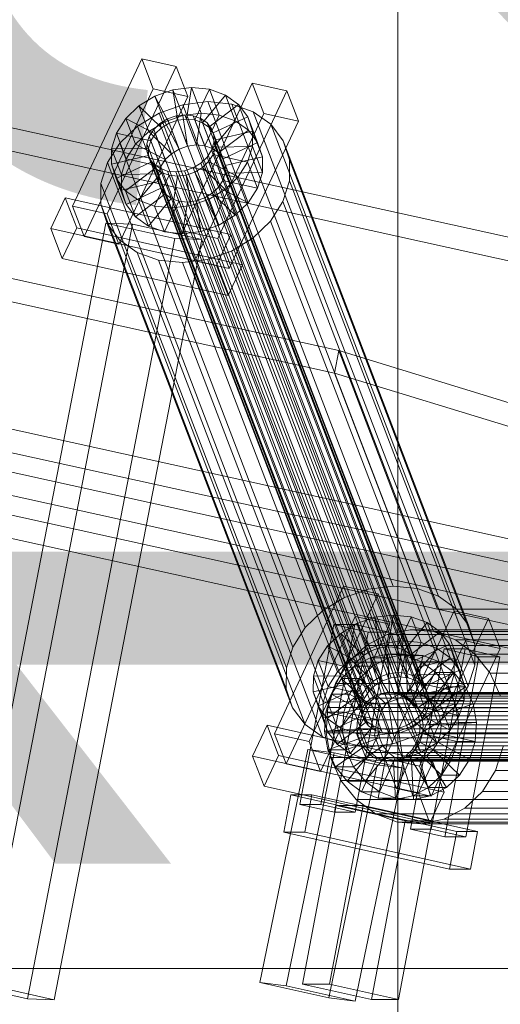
# Model space of a CAD drawing. Header units: millimetres. Extents: x -4738 to 65662, y -68080 to 6847.
# Tile 939 of 1056: x 26831 to 26957, y 616 to 873. Entities that reach past the tile are written whole.
import ezdxf

# ---------------------------------------------------------------- set-up
doc = ezdxf.new("R2010")
doc.units = ezdxf.units.MM
for name, color, linetype, lineweight in [('COTAS_P', 1, 'Continuous', 0), ('lateral_bajante_movil', 7, 'Continuous', 0), ('lateral_C10', 7, 'Continuous', 0)]:
    doc.layers.add(name, color=color, linetype=linetype, lineweight=lineweight)
doc.dimstyles.new('R19_100', dxfattribs={"dimtxt": 250, "dimasz": 150, "dimexe": 150, "dimexo": 80, "dimgap": 100, "dimtad": 1, "dimtih": 1, "dimtoh": 1, "dimdsep": 46, "dimcen": 0.09, "dimadec": 0, "dimazin": 0, "dimtfac": 1, "dimtdec": 4, "dimtofl": 0, "dimtmove": 0, "dimatfit": 3, "dimfxl": 1, "dimtolj": 1, "dimtzin": 0, "dimarcsym": 0})

# ---------------------------------------------------------------- blocks, each defined once
blk = doc.blocks.new('DIM_R30_9')
at = {"layer": 'COTAS_P'}
for p, q in [((26750.07, 1241), (27150.07, 1241)), ((27150.07, 1241), (27105.07, 1091)), ((27150.07, 0), (27150.07, 1241)), ((27150.07, 1241), (27195.07, 1091)), ((27150.07, 0), (27105.07, 150)), ((27150.07, 0), (27195.07, 150)), ((26750.07, 0), (27150.07, 0))]:
    blk.add_line(p, q, dxfattribs=at)
blk.add_text('1241 P', height=250, rotation=90, dxfattribs=at).set_placement((27050.07, 620.5))
blk = doc.blocks.new('DIM_R30_31')
at = {"layer": 'COTAS_P'}
for p, q in [((26795.07, 1320), (27495.07, 1320)), ((27495.07, 1320), (27450.07, 1170)), ((27495.07, 0), (27495.07, 1320)), ((27495.07, 1320), (27540.07, 1170)), ((27495.07, 0), (27450.07, 150)), ((27495.07, 0), (27540.07, 150)), ((26795.07, 0), (27495.07, 0))]:
    blk.add_line(p, q, dxfattribs=at)
blk.add_text('1320 P', height=250, rotation=90, dxfattribs=at).set_placement((27395.07, 660))

msp = doc.modelspace()

# ---------------------------------------------------------------- linework, layer by layer
at = {"layer": 'lateral_bajante_movil'}
msp.add_line((26930.067, 1096.179), (26930.067, 225), dxfattribs=at)
at = {"layer": 'lateral_C10'}
for p, q in [((26914.693, 786.554), (26030.639, 981.537)), ((26209.054, 981.537), (27093.107, 786.554)), ((26029.541, 975.657), (26913.594, 780.674)), ((27092.008, 780.674), (26207.955, 975.657)), ((26940.497, 719.101), (26056.444, 914.084)), ((26991.294, 719.101), (26107.241, 914.084)), ((27042.092, 719.101), (26158.038, 914.084)), ((26055.345, 908.204), (26939.398, 713.221)), ((26106.142, 908.204), (26990.195, 713.221)), ((26156.94, 908.204), (27040.993, 713.221)), ((26863.271, 862.768), (26845.23, 824.253)), ((26866.281, 854.898), (26863.271, 862.768)), ((26863.271, 862.768), (26872.285, 860.763)), ((26854.244, 822.248), (26872.285, 860.763)), ((26872.285, 860.763), (26875.295, 852.894)), ((26892.115, 856.353), (26874.074, 817.838)), ((26895.126, 848.483), (26892.115, 856.353)), ((26892.115, 856.353), (26901.129, 854.348)), ((26848.24, 816.383), (26866.281, 854.898)), ((26875.295, 852.894), (26866.281, 854.898)), ((26866.71, 853.014), (26871.392, 854.648)), ((26871.392, 854.648), (26876.235, 855.253)), ((26871.392, 854.648), (26872.643, 846.697)), ((26873.972, 847.903), (26871.392, 854.648)), ((26876.235, 855.253), (26874.938, 846.983)), ((26878.816, 848.507), (26876.235, 855.253)), ((26876.235, 855.253), (26880.911, 854.786)), ((26880.911, 854.786), (26877.153, 846.762)), ((26883.492, 848.041), (26880.911, 854.786)), ((26880.911, 854.786), (26885.101, 853.281)), ((26883.088, 815.833), (26901.129, 854.348)), ((26901.129, 854.348), (26904.139, 846.478)), ((26875.295, 852.894), (26857.254, 814.379)), ((26862.509, 850.462), (26866.71, 853.014)), ((26866.71, 853.014), (26870.426, 845.923)), ((26869.29, 846.269), (26866.71, 853.014)), ((26874.031, 850.743), (26880.506, 851.551)), ((26885.101, 853.281), (26879.137, 846.049)), ((26880.506, 851.551), (26886.757, 850.928)), ((26928.889, 725.077), (26880.506, 851.551)), ((26888.518, 850.839), (26880.756, 844.893)), ((26887.681, 846.536), (26885.101, 853.281)), ((26885.101, 853.281), (26888.518, 850.839)), ((26886.757, 850.928), (26892.358, 848.915)), ((26935.14, 724.453), (26886.757, 850.928)), ((26891.098, 844.094), (26888.518, 850.839)), ((26888.518, 850.839), (26890.93, 847.628)), ((26859.076, 847.166), (26862.509, 850.462)), ((26862.156, 845.147), (26867.772, 848.559)), ((26862.509, 850.462), (26868.436, 844.714)), ((26865.089, 843.717), (26862.509, 850.462)), ((26867.772, 848.559), (26874.031, 850.743)), ((26916.155, 722.085), (26867.772, 848.559)), ((26878.816, 848.507), (26873.972, 847.903)), ((26922.414, 724.269), (26874.031, 850.743)), ((26877.085, 809.968), (26895.126, 848.483)), ((26877.518, 840.238), (26878.816, 848.507)), ((26883.492, 848.041), (26878.816, 848.507)), ((26892.358, 848.915), (26896.926, 845.651)), ((26940.741, 722.441), (26892.358, 848.915)), ((26904.139, 846.478), (26895.126, 848.483)), ((26856.644, 843.35), (26859.076, 847.166)), ((26859.076, 847.166), (26866.81, 843.153)), ((26861.656, 840.421), (26859.076, 847.166)), ((26869.29, 846.269), (26865.089, 843.717)), ((26866.38, 844.277), (26868.006, 845.838)), ((26868.006, 845.838), (26869.996, 847.047)), ((26924.13, 699.128), (26868.006, 845.838)), ((26870.426, 845.923), (26868.436, 844.714)), ((26873.972, 847.903), (26869.29, 846.269)), ((26873.006, 839.178), (26869.29, 846.269)), ((26869.996, 847.047), (26872.213, 847.821)), ((26926.12, 700.337), (26869.996, 847.047)), ((26872.643, 846.697), (26870.426, 845.923)), ((26870.426, 845.923), (26873.006, 839.178)), ((26872.213, 847.821), (26874.508, 848.107)), ((26928.338, 701.111), (26872.213, 847.821)), ((26874.938, 846.983), (26872.643, 846.697)), ((26872.643, 846.697), (26875.224, 839.952)), ((26875.224, 839.952), (26873.972, 847.903)), ((26874.508, 848.107), (26876.723, 847.887)), ((26930.632, 701.397), (26874.508, 848.107)), ((26874.938, 846.983), (26877.518, 840.238)), ((26877.153, 846.762), (26874.938, 846.983)), ((26876.723, 847.887), (26878.707, 847.173)), ((26932.847, 701.176), (26876.723, 847.887)), ((26877.153, 846.762), (26879.733, 840.017)), ((26879.137, 846.049), (26877.153, 846.762)), ((26878.707, 847.173), (26880.326, 846.017)), ((26934.832, 700.463), (26878.707, 847.173)), ((26879.137, 846.049), (26881.718, 839.304)), ((26880.756, 844.893), (26879.137, 846.049)), ((26879.733, 840.017), (26883.492, 848.041)), ((26880.326, 846.017), (26881.468, 844.496)), ((26936.45, 699.306), (26880.326, 846.017)), ((26881.718, 839.304), (26887.681, 846.536)), ((26890.93, 847.628), (26881.899, 843.371)), ((26887.681, 846.536), (26883.492, 848.041)), ((26904.139, 846.478), (26886.099, 807.963)), ((26891.098, 844.094), (26887.681, 846.536)), ((26893.51, 840.882), (26890.93, 847.628)), ((26890.93, 847.628), (26892.173, 843.865)), ((26855.379, 839.274), (26856.644, 843.35)), ((26865.658, 841.345), (26856.644, 843.35)), ((26856.644, 843.35), (26859.224, 836.604)), ((26857.567, 840.741), (26862.156, 845.147)), ((26865.089, 843.717), (26861.656, 840.421)), ((26910.539, 718.673), (26862.156, 845.147)), ((26871.016, 837.969), (26865.089, 843.717)), ((26865.228, 842.469), (26866.38, 844.277)), ((26866.81, 843.153), (26865.658, 841.345)), ((26922.504, 697.566), (26866.38, 844.277)), ((26868.436, 844.714), (26866.81, 843.153)), ((26866.81, 843.153), (26869.39, 836.407)), ((26868.436, 844.714), (26871.016, 837.969)), ((26880.756, 844.893), (26883.336, 838.147)), ((26881.899, 843.371), (26880.756, 844.893)), ((26881.468, 844.496), (26882.057, 842.713)), ((26937.593, 697.785), (26881.468, 844.496)), ((26881.899, 843.371), (26884.479, 836.626)), ((26882.487, 841.589), (26881.899, 843.371)), ((26892.173, 843.865), (26882.487, 841.589)), ((26883.336, 838.147), (26891.098, 844.094)), ((26893.51, 840.882), (26891.098, 844.094)), ((26892.173, 843.865), (26892.161, 839.807)), ((26894.753, 837.119), (26892.173, 843.865)), ((26896.926, 845.651), (26900.151, 841.358)), ((26945.309, 719.177), (26896.926, 845.651)), ((26854.316, 835.639), (26857.567, 840.741)), ((26905.95, 714.266), (26857.567, 840.741)), ((26864.623, 838.617), (26864.629, 840.539)), ((26864.629, 840.539), (26865.228, 842.469)), ((26920.753, 693.828), (26864.629, 840.539)), ((26865.658, 841.345), (26865.059, 839.414)), ((26865.228, 842.469), (26921.352, 695.759)), ((26868.238, 834.6), (26865.658, 841.345)), ((26882.052, 840.791), (26881.453, 838.861)), ((26882.057, 842.713), (26882.052, 840.791)), ((26938.176, 694.081), (26882.052, 840.791)), ((26938.181, 696.003), (26882.057, 842.713)), ((26882.482, 839.667), (26882.487, 841.589)), ((26882.487, 841.589), (26885.068, 834.844)), ((26884.479, 836.626), (26893.51, 840.882)), ((26894.753, 837.119), (26893.51, 840.882)), ((26900.151, 841.358), (26901.812, 836.328)), ((26948.534, 714.883), (26900.151, 841.358)), ((26855.368, 835.217), (26855.379, 839.274)), ((26855.379, 839.274), (26865.059, 839.414)), ((26857.96, 832.529), (26855.379, 839.274)), ((26861.656, 840.421), (26859.224, 836.604)), ((26869.39, 836.407), (26861.656, 840.421)), ((26865.212, 836.834), (26864.623, 838.617)), ((26920.748, 691.906), (26864.623, 838.617)), ((26865.059, 839.414), (26865.053, 837.492)), ((26865.059, 839.414), (26867.639, 832.669)), ((26869.39, 836.407), (26871.016, 837.969)), ((26871.016, 837.969), (26873.006, 839.178)), ((26873.006, 839.178), (26875.224, 839.952)), ((26875.224, 839.952), (26877.518, 840.238)), ((26877.518, 840.238), (26879.733, 840.017)), ((26879.733, 840.017), (26881.718, 839.304)), ((26881.453, 838.861), (26880.301, 837.053)), ((26937.577, 692.15), (26881.453, 838.861)), ((26881.718, 839.304), (26883.336, 838.147)), ((26881.883, 837.736), (26882.482, 839.667)), ((26892.161, 839.807), (26882.482, 839.667)), ((26882.482, 839.667), (26885.062, 832.922)), ((26883.336, 838.147), (26884.479, 836.626)), ((26892.161, 839.807), (26890.897, 835.732)), ((26894.742, 833.062), (26892.161, 839.807)), ((26852.625, 830.191), (26854.316, 835.639)), ((26854.316, 835.639), (26902.699, 709.165)), ((26855.368, 835.217), (26865.053, 837.492)), ((26856.611, 831.454), (26865.642, 835.71)), ((26859.224, 836.604), (26857.96, 832.529)), ((26859.224, 836.604), (26868.238, 834.6)), ((26865.053, 837.492), (26865.642, 835.71)), ((26865.053, 837.492), (26867.634, 830.747)), ((26866.355, 835.313), (26865.212, 836.834)), ((26921.336, 690.124), (26865.212, 836.834)), ((26865.642, 835.71), (26866.785, 834.189)), ((26865.642, 835.71), (26868.222, 828.965)), ((26868.238, 834.6), (26869.39, 836.407)), ((26878.674, 835.492), (26876.685, 834.283)), ((26880.301, 837.053), (26878.674, 835.492)), ((26934.799, 688.781), (26878.674, 835.492)), ((26879.105, 834.367), (26880.731, 835.929)), ((26936.425, 690.343), (26880.301, 837.053)), ((26880.731, 835.929), (26881.883, 837.736)), ((26888.465, 831.916), (26880.731, 835.929)), ((26880.731, 835.929), (26883.311, 829.184)), ((26890.897, 835.732), (26881.883, 837.736)), ((26881.883, 837.736), (26884.463, 830.991)), ((26884.479, 836.626), (26885.068, 834.844)), ((26885.068, 834.844), (26894.753, 837.119)), ((26890.897, 835.732), (26888.465, 831.916)), ((26893.477, 828.986), (26890.897, 835.732)), ((26894.742, 833.062), (26894.753, 837.119)), ((26901.812, 836.328), (26901.797, 830.903)), ((26950.195, 709.853), (26901.812, 836.328)), ((26856.611, 831.454), (26855.368, 835.217)), ((26857.948, 828.471), (26855.368, 835.217)), ((26859.023, 828.242), (26866.785, 834.189)), ((26862.44, 825.8), (26868.403, 833.032)), ((26867.973, 834.156), (26866.355, 835.313)), ((26922.479, 688.603), (26866.355, 835.313)), ((26866.785, 834.189), (26868.403, 833.032)), ((26866.785, 834.189), (26869.365, 827.443)), ((26867.639, 832.669), (26868.238, 834.6)), ((26869.958, 833.443), (26867.973, 834.156)), ((26924.098, 687.446), (26867.973, 834.156)), ((26868.403, 833.032), (26870.388, 832.319)), ((26868.403, 833.032), (26870.984, 826.287)), ((26872.172, 833.222), (26869.958, 833.443)), ((26926.082, 686.733), (26869.958, 833.443)), ((26874.467, 833.509), (26872.172, 833.222)), ((26928.297, 686.512), (26872.172, 833.222)), ((26876.685, 834.283), (26874.467, 833.509)), ((26930.591, 686.798), (26874.467, 833.509)), ((26874.897, 832.384), (26877.115, 833.158)), ((26932.809, 687.572), (26876.685, 834.283)), ((26877.115, 833.158), (26879.105, 834.367)), ((26880.831, 826.067), (26877.115, 833.158)), ((26877.115, 833.158), (26879.695, 826.413)), ((26885.032, 828.619), (26879.105, 834.367)), ((26879.105, 834.367), (26881.685, 827.622)), ((26885.062, 832.922), (26884.463, 830.991)), ((26885.068, 834.844), (26885.062, 832.922)), ((26885.062, 832.922), (26894.742, 833.062)), ((26893.477, 828.986), (26894.742, 833.062)), ((26859.023, 828.242), (26856.611, 831.454)), ((26859.191, 824.709), (26856.611, 831.454)), ((26857.96, 832.529), (26857.948, 828.471)), ((26867.634, 830.747), (26857.948, 828.471)), ((26867.639, 832.669), (26857.96, 832.529)), ((26866.629, 824.295), (26870.388, 832.319)), ((26867.634, 830.747), (26867.639, 832.669)), ((26868.222, 828.965), (26867.634, 830.747)), ((26870.388, 832.319), (26872.603, 832.098)), ((26870.388, 832.319), (26872.968, 825.574)), ((26871.305, 823.829), (26872.603, 832.098)), ((26872.603, 832.098), (26874.897, 832.384)), ((26872.603, 832.098), (26875.183, 825.353)), ((26876.149, 824.433), (26874.897, 832.384)), ((26874.897, 832.384), (26877.477, 825.639)), ((26884.463, 830.991), (26883.311, 829.184)), ((26884.463, 830.991), (26893.477, 828.986)), ((26888.465, 831.916), (26885.032, 828.619)), ((26891.045, 825.17), (26888.465, 831.916)), ((26901.797, 830.903), (26900.106, 825.455)), ((26950.18, 704.429), (26901.797, 830.903)), ((26852.61, 824.766), (26852.625, 830.191)), ((26901.008, 703.716), (26852.625, 830.191)), ((26857.948, 828.471), (26859.191, 824.709)), ((26862.44, 825.8), (26859.023, 828.242)), ((26861.603, 821.497), (26859.023, 828.242)), ((26868.222, 828.965), (26859.191, 824.709)), ((26869.365, 827.443), (26868.222, 828.965)), ((26885.032, 828.619), (26880.831, 826.067)), ((26883.311, 829.184), (26881.685, 827.622)), ((26883.311, 829.184), (26891.045, 825.17)), ((26887.612, 821.874), (26885.032, 828.619)), ((26891.045, 825.17), (26893.477, 828.986)), ((26843.277, 826.459), (26839.519, 818.435)), ((26846.288, 818.59), (26843.277, 826.459)), ((26843.277, 826.459), (26886.544, 816.836)), ((26869.365, 827.443), (26861.603, 821.497)), ((26866.629, 824.295), (26862.44, 825.8)), ((26865.02, 819.055), (26862.44, 825.8)), ((26870.984, 826.287), (26865.02, 819.055)), ((26872.968, 825.574), (26869.21, 817.55)), ((26870.984, 826.287), (26869.365, 827.443)), ((26872.968, 825.574), (26870.984, 826.287)), ((26875.183, 825.353), (26872.968, 825.574)), ((26875.183, 825.353), (26873.886, 817.083)), ((26877.477, 825.639), (26875.183, 825.353)), ((26880.831, 826.067), (26876.149, 824.433)), ((26879.695, 826.413), (26877.477, 825.639)), ((26877.477, 825.639), (26878.729, 817.688)), ((26881.685, 827.622), (26879.695, 826.413)), ((26879.695, 826.413), (26883.411, 819.322)), ((26883.411, 819.322), (26880.831, 826.067)), ((26881.685, 827.622), (26887.612, 821.874)), ((26887.612, 821.874), (26891.045, 825.17)), ((26900.106, 825.455), (26896.855, 820.353)), ((26948.489, 698.98), (26900.106, 825.455)), ((26854.244, 822.248), (26845.23, 824.253)), ((26845.23, 824.253), (26848.24, 816.383)), ((26854.271, 819.736), (26852.61, 824.766)), ((26900.993, 698.292), (26852.61, 824.766)), ((26859.191, 824.709), (26861.603, 821.497)), ((26871.305, 823.829), (26866.629, 824.295)), ((26869.21, 817.55), (26866.629, 824.295)), ((26876.149, 824.433), (26871.305, 823.829)), ((26873.886, 817.083), (26871.305, 823.829)), ((26878.729, 817.688), (26876.149, 824.433)), ((26857.254, 814.379), (26854.244, 822.248)), ((26861.603, 821.497), (26865.02, 819.055)), ((26883.411, 819.322), (26887.612, 821.874)), ((26896.855, 820.353), (26892.265, 815.947)), ((26945.238, 693.879), (26896.855, 820.353)), ((26853.905, 819.843), (26815.391, 621.342)), ((26822.377, 621.092), (26860.891, 819.593)), ((26882.785, 808.812), (26839.519, 818.435)), ((26839.519, 818.435), (26842.529, 810.566)), ((26842.529, 810.566), (26846.288, 818.59)), ((26889.554, 808.967), (26846.288, 818.59)), ((26853.905, 819.843), (26871.941, 815.833)), ((26860.891, 819.593), (26853.905, 819.843)), ((26857.496, 815.443), (26854.271, 819.736)), ((26902.654, 693.262), (26854.271, 819.736)), ((26878.927, 815.583), (26860.891, 819.593)), ((26865.02, 819.055), (26869.21, 817.55)), ((26869.21, 817.55), (26873.886, 817.083)), ((26873.886, 817.083), (26878.729, 817.688)), ((26883.088, 815.833), (26874.074, 817.838)), ((26874.074, 817.838), (26877.085, 809.968)), ((26878.729, 817.688), (26883.411, 819.322)), ((26833.427, 617.332), (26871.941, 815.833)), ((26840.413, 617.082), (26878.927, 815.583)), ((26848.24, 816.383), (26857.254, 814.379)), ((26862.064, 812.178), (26857.496, 815.443)), ((26905.879, 688.968), (26857.496, 815.443)), ((26871.941, 815.833), (26878.927, 815.583)), ((26882.785, 808.812), (26886.544, 816.836)), ((26886.099, 807.963), (26883.088, 815.833)), ((26886.544, 816.836), (26889.554, 808.967)), ((26892.265, 815.947), (26886.65, 812.535)), ((26940.648, 689.472), (26892.265, 815.947)), ((26886.65, 812.535), (26880.391, 810.351)), ((26935.033, 686.06), (26886.65, 812.535)), ((26842.529, 810.566), (26885.796, 800.943)), ((26867.664, 810.166), (26862.064, 812.178)), ((26910.447, 685.704), (26862.064, 812.178)), ((26873.915, 809.543), (26867.664, 810.166)), ((26916.047, 683.692), (26867.664, 810.166)), ((26880.391, 810.351), (26873.915, 809.543)), ((26877.085, 809.968), (26886.099, 807.963)), ((26928.774, 683.876), (26880.391, 810.351)), ((26922.298, 683.068), (26873.915, 809.543)), ((26885.796, 800.943), (26882.785, 808.812)), ((26889.554, 808.967), (26885.796, 800.943)), ((26914.693, 786.554), (26913.594, 780.674)), ((27759.344, 528.157), (26914.693, 786.554)), ((26914.693, 786.554), (26940.497, 719.101)), ((26939.398, 713.221), (26913.594, 780.674)), ((26913.594, 780.674), (27758.246, 522.277)), ((26915.954, 725.051), (26897.914, 686.536)), ((26918.965, 717.182), (26915.954, 725.051)), ((26915.954, 725.051), (26924.968, 723.047)), ((26928.889, 725.077), (26922.414, 724.269)), ((26935.14, 724.453), (26928.889, 725.077)), ((26906.928, 684.531), (26924.968, 723.047)), ((26922.414, 724.269), (26916.155, 722.085)), ((26924.968, 723.047), (26927.979, 715.177)), ((26940.741, 722.441), (26935.14, 724.453)), ((26945.309, 719.177), (26940.741, 722.441)), ((26916.155, 722.085), (26910.539, 718.673)), ((26900.924, 678.667), (26918.965, 717.182)), ((26910.539, 718.673), (26905.95, 714.266)), ((26927.979, 715.177), (26918.965, 717.182)), ((26924.075, 716.932), (26928.919, 717.536)), ((26944.799, 718.636), (26926.758, 680.121)), ((26928.919, 717.536), (26927.622, 709.266)), ((26931.5, 710.791), (26928.919, 717.536)), ((26928.919, 717.536), (26933.595, 717.07)), ((27806.234, 528.157), (26940.497, 719.101)), ((26940.497, 719.101), (26991.294, 719.101)), ((26947.809, 710.766), (26944.799, 718.636)), ((26944.799, 718.636), (26953.813, 716.631)), ((26948.534, 714.883), (26945.309, 719.177)), ((26913.374, 715.079), (26904.516, 668.054)), ((26927.979, 715.177), (26909.938, 676.662)), ((26909.987, 668.054), (26918.845, 715.079)), ((26918.845, 715.079), (26913.374, 715.079)), ((26913.374, 715.079), (26922.392, 713.075)), ((26915.193, 712.746), (26919.393, 715.298)), ((26927.863, 713.075), (26918.845, 715.079)), ((26919.393, 715.298), (26924.075, 716.932)), ((26919.393, 715.298), (26923.11, 708.206)), ((26921.974, 708.552), (26919.393, 715.298)), ((26924.075, 716.932), (26925.327, 708.98)), ((26926.656, 710.186), (26924.075, 716.932)), ((26933.595, 717.07), (26929.837, 709.046)), ((26937.784, 715.564), (26931.821, 708.333)), ((26936.176, 710.324), (26933.595, 717.07)), ((26933.595, 717.07), (26937.784, 715.564)), ((26935.772, 678.116), (26953.813, 716.631)), ((26940.365, 708.819), (26937.784, 715.564)), ((26937.784, 715.564), (26941.202, 713.123)), ((26950.195, 709.853), (26948.534, 714.883)), ((26953.813, 716.631), (26956.823, 708.762)), ((26905.95, 714.266), (26902.699, 709.165)), ((26911.76, 709.449), (26915.193, 712.746)), ((26913.535, 666.049), (26922.392, 713.075)), ((26915.193, 712.746), (26921.12, 706.997)), ((26917.773, 706), (26915.193, 712.746)), ((26927.863, 713.075), (26919.005, 666.049)), ((26921.828, 709.533), (26927.317, 712.433)), ((26922.392, 713.075), (26927.863, 713.075)), ((26927.317, 712.433), (26933.31, 713.691)), ((27028.912, 712.433), (26927.317, 712.433)), ((26933.31, 713.691), (26939.398, 713.221)), ((27034.905, 713.691), (26933.31, 713.691)), ((26941.202, 713.123), (26933.44, 707.176)), ((26990.195, 713.221), (26939.398, 713.221)), ((26939.398, 713.221), (27805.135, 522.277)), ((26939.398, 713.221), (26945.167, 711.055)), ((27040.993, 713.221), (26939.398, 713.221)), ((26943.782, 706.377), (26941.202, 713.123)), ((26941.202, 713.123), (26943.614, 709.911)), ((26909.328, 705.633), (26911.76, 709.449)), ((26911.76, 709.449), (26919.494, 705.436)), ((26914.34, 702.704), (26911.76, 709.449)), ((26917.217, 705.188), (26921.828, 709.533)), ((27023.423, 709.533), (26921.828, 709.533)), ((26926.656, 710.186), (26921.974, 708.552)), ((26931.5, 710.791), (26926.656, 710.186)), ((26927.908, 702.235), (26926.656, 710.186)), ((26929.769, 672.251), (26947.809, 710.766)), ((26930.202, 702.521), (26931.5, 710.791)), ((26936.176, 710.324), (26931.5, 710.791)), ((26932.417, 702.3), (26936.176, 710.324)), ((26943.614, 709.911), (26934.582, 705.655)), ((26940.365, 708.819), (26936.176, 710.324)), ((26946.194, 703.166), (26943.614, 709.911)), ((26943.614, 709.911), (26944.856, 706.148)), ((26945.167, 711.055), (26950.223, 707.341)), ((27046.762, 711.055), (26945.167, 711.055)), ((26956.823, 708.762), (26947.809, 710.766)), ((26950.18, 704.429), (26950.195, 709.853)), ((26902.699, 709.165), (26901.008, 703.716)), ((26921.974, 708.552), (26917.773, 706)), ((26921.12, 706.997), (26919.494, 705.436)), ((26923.11, 708.206), (26921.12, 706.997)), ((26921.12, 706.997), (26923.7, 700.252)), ((26925.69, 701.461), (26921.974, 708.552)), ((26922.928, 706.361), (26927.411, 707.302)), ((26925.327, 708.98), (26923.11, 708.206)), ((26923.11, 708.206), (26925.69, 701.461)), ((26927.622, 709.266), (26925.327, 708.98)), ((26925.327, 708.98), (26927.908, 702.235)), ((26927.411, 707.302), (26927.962, 697.32)), ((26932.1, 707.302), (26927.411, 707.302)), ((26927.411, 707.302), (26931.965, 706.951)), ((26932.1, 707.302), (26927.617, 706.361)), ((26927.622, 709.266), (26930.202, 702.521)), ((26929.837, 709.046), (26927.622, 709.266)), ((26929.837, 709.046), (26932.417, 702.3)), ((26931.821, 708.333), (26929.837, 709.046)), ((26931.965, 706.951), (26930.12, 697.154)), ((26931.821, 708.333), (26934.402, 701.587)), ((26933.44, 707.176), (26931.821, 708.333)), ((26936.654, 706.951), (26931.965, 706.951)), ((26931.965, 706.951), (26936.28, 705.331)), ((26932.651, 697.32), (26932.1, 707.302)), ((26936.654, 706.951), (26932.1, 707.302)), ((26942.232, 708.664), (26933.374, 661.639)), ((26933.44, 707.176), (26936.02, 700.431)), ((26934.582, 705.655), (26933.44, 707.176)), ((26934.402, 701.587), (26940.365, 708.819)), ((26934.809, 697.154), (26936.654, 706.951)), ((26940.969, 705.331), (26936.654, 706.951)), ((26956.823, 708.762), (26938.782, 670.247)), ((26938.845, 661.639), (26947.703, 708.664)), ((26943.782, 706.377), (26940.365, 708.819)), ((26947.703, 708.664), (26942.232, 708.664)), ((26942.232, 708.664), (26951.25, 706.659)), ((26956.721, 706.659), (26947.703, 708.664)), ((26950.223, 707.341), (26954.222, 702.332)), ((27051.818, 707.341), (26950.223, 707.341)), ((26908.063, 701.557), (26909.328, 705.633)), ((26918.342, 703.628), (26909.328, 705.633)), ((26909.328, 705.633), (26911.908, 698.888)), ((26913.798, 699.696), (26917.217, 705.188)), ((26917.773, 706), (26914.34, 702.704)), ((27018.812, 705.188), (26917.217, 705.188)), ((26923.7, 700.252), (26917.773, 706)), ((26919.494, 705.436), (26918.342, 703.628)), ((26918.822, 704.192), (26922.928, 706.361)), ((26919.494, 705.436), (26922.074, 698.691)), ((26922.928, 706.361), (26925.839, 696.875)), ((26927.617, 706.361), (26922.928, 706.361)), ((26927.617, 706.361), (26923.511, 704.192)), ((26930.528, 696.875), (26927.617, 706.361)), ((26936.28, 705.331), (26932.164, 696.386)), ((26934.582, 705.655), (26937.163, 698.909)), ((26935.171, 703.872), (26934.582, 705.655)), ((26944.856, 706.148), (26935.171, 703.872)), ((26936.02, 700.431), (26943.782, 706.377)), ((26940.969, 705.331), (26936.28, 705.331)), ((26936.28, 705.331), (26940.062, 702.552)), ((26936.853, 696.386), (26940.969, 705.331)), ((26944.751, 702.552), (26940.969, 705.331)), ((26942.392, 659.634), (26951.25, 706.659)), ((26946.194, 703.166), (26943.782, 706.377)), ((26944.856, 706.148), (26944.845, 702.091)), ((26947.437, 699.403), (26944.856, 706.148)), ((26956.721, 706.659), (26947.863, 659.634)), ((26948.489, 698.98), (26950.18, 704.429)), ((26951.25, 706.659), (26956.721, 706.659)), ((26901.008, 703.716), (26900.993, 698.292)), ((26914.34, 702.704), (26911.908, 698.888)), ((26922.074, 698.691), (26914.34, 702.704)), ((26915.373, 700.942), (26918.822, 704.192)), ((26918.342, 703.628), (26917.743, 701.698)), ((26920.922, 696.883), (26918.342, 703.628)), ((26918.822, 704.192), (26923.894, 695.847)), ((26923.511, 704.192), (26918.822, 704.192)), ((26923.511, 704.192), (26920.062, 700.942)), ((26928.583, 695.847), (26923.511, 704.192)), ((26925.69, 701.461), (26927.908, 702.235)), ((26927.908, 702.235), (26930.202, 702.521)), ((26930.202, 702.521), (26932.417, 702.3)), ((26932.417, 702.3), (26934.402, 701.587)), ((26940.062, 702.552), (26933.955, 695.07)), ((26934.567, 700.02), (26935.166, 701.95)), ((26935.166, 701.95), (26935.171, 703.872)), ((26944.845, 702.091), (26935.166, 701.95)), ((26935.166, 701.95), (26937.746, 695.205)), ((26935.171, 703.872), (26937.751, 697.127)), ((26937.163, 698.909), (26946.194, 703.166)), ((26938.644, 695.07), (26944.751, 702.552)), ((26944.751, 702.552), (26940.062, 702.552)), ((26940.062, 702.552), (26943.054, 698.805)), ((26944.845, 702.091), (26943.58, 698.015)), ((26947.743, 698.805), (26944.751, 702.552)), ((26947.426, 695.345), (26944.845, 702.091)), ((26947.437, 699.403), (26946.194, 703.166)), ((26954.222, 702.332), (26956.891, 696.369)), ((27055.817, 702.332), (26954.222, 702.332)), ((26908.052, 697.5), (26908.063, 701.557)), ((26908.052, 697.5), (26917.737, 699.776)), ((26908.063, 701.557), (26917.743, 701.698)), ((26910.643, 694.812), (26908.063, 701.557)), ((26911.805, 693.428), (26913.798, 699.696)), ((26912.816, 696.833), (26915.373, 700.942)), ((27015.393, 699.696), (26913.798, 699.696)), ((26915.373, 700.942), (26922.26, 694.308)), ((26920.062, 700.942), (26915.373, 700.942)), ((26920.062, 700.942), (26917.505, 696.833)), ((26917.743, 701.698), (26917.737, 699.776)), ((26917.737, 699.776), (26918.326, 697.993)), ((26917.737, 699.776), (26920.318, 693.03)), ((26917.743, 701.698), (26920.323, 694.952)), ((26926.949, 694.308), (26920.062, 700.942)), ((26922.074, 698.691), (26923.7, 700.252)), ((26923.7, 700.252), (26925.69, 701.461)), ((26926.12, 700.337), (26924.13, 699.128)), ((26928.338, 701.111), (26926.12, 700.337)), ((26930.632, 701.397), (26928.338, 701.111)), ((26932.847, 701.176), (26930.632, 701.397)), ((26934.832, 700.463), (26932.847, 701.176)), ((26933.415, 698.212), (26934.567, 700.02)), ((26934.402, 701.587), (26936.02, 700.431)), ((26943.58, 698.015), (26934.567, 700.02)), ((26934.567, 700.02), (26937.147, 693.274)), ((26936.45, 699.306), (26934.832, 700.463)), ((26936.02, 700.431), (26937.163, 698.909)), ((26937.593, 697.785), (26936.45, 699.306)), ((26937.751, 697.127), (26947.437, 699.403)), ((26947.426, 695.345), (26947.437, 699.403)), ((26900.993, 698.292), (26902.654, 693.262)), ((26909.294, 693.737), (26908.052, 697.5)), ((26910.632, 690.755), (26908.052, 697.5)), ((26909.294, 693.737), (26918.326, 697.993)), ((26911.908, 698.888), (26910.643, 694.812)), ((26911.324, 692.145), (26912.816, 696.833)), ((26911.908, 698.888), (26920.922, 696.883)), ((26912.816, 696.833), (26921.049, 692.361)), ((26917.505, 696.833), (26912.816, 696.833)), ((26917.505, 696.833), (26916.013, 692.145)), ((26925.738, 692.361), (26917.505, 696.833)), ((26918.326, 697.993), (26919.468, 696.472)), ((26918.326, 697.993), (26920.906, 691.248)), ((26920.323, 694.952), (26920.922, 696.883)), ((26920.922, 696.883), (26922.074, 698.691)), ((26922.504, 697.566), (26921.352, 695.759)), ((26924.13, 699.128), (26922.504, 697.566)), ((26923.113, 695.847), (26925.057, 696.875)), ((26925.839, 696.875), (26923.894, 695.847)), ((26925.057, 696.875), (26927.181, 697.32)), ((27040.719, 696.875), (26925.057, 696.875)), ((26927.962, 697.32), (26925.839, 696.875)), ((26925.839, 696.875), (26930.528, 696.875)), ((26927.181, 697.32), (26929.338, 697.154)), ((27042.843, 697.32), (26927.181, 697.32)), ((26927.962, 697.32), (26932.651, 697.32)), ((26930.12, 697.154), (26927.962, 697.32)), ((26928.583, 695.847), (26930.528, 696.875)), ((26929.338, 697.154), (26931.382, 696.386)), ((27045, 697.154), (26929.338, 697.154)), ((26929.799, 695.442), (26931.788, 696.651)), ((26930.12, 697.154), (26934.809, 697.154)), ((26932.164, 696.386), (26930.12, 697.154)), ((26930.528, 696.875), (26932.651, 697.32)), ((26931.788, 696.651), (26933.415, 698.212)), ((26937.715, 690.902), (26931.788, 696.651)), ((26931.788, 696.651), (26934.369, 689.905)), ((26932.651, 697.32), (26934.809, 697.154)), ((26941.149, 694.199), (26933.415, 698.212)), ((26933.415, 698.212), (26935.995, 691.467)), ((26934.809, 697.154), (26936.853, 696.386)), ((26943.054, 698.805), (26935.372, 693.295)), ((26937.163, 698.909), (26937.751, 697.127)), ((26938.181, 696.003), (26937.593, 697.785)), ((26937.751, 697.127), (26937.746, 695.205)), ((26940.061, 693.295), (26947.743, 698.805)), ((26943.58, 698.015), (26941.149, 694.199)), ((26947.743, 698.805), (26943.054, 698.805)), ((26943.054, 698.805), (26945.051, 694.345)), ((26946.161, 691.27), (26943.58, 698.015)), ((26945.238, 693.879), (26948.489, 698.98)), ((26949.74, 694.345), (26947.743, 698.805)), ((26910.643, 694.812), (26910.632, 690.755)), ((26920.323, 694.952), (26910.643, 694.812)), ((26911.706, 690.525), (26919.468, 696.472)), ((26915.124, 688.084), (26921.087, 695.315)), ((26919.313, 686.578), (26923.071, 694.602)), ((26919.468, 696.472), (26921.087, 695.315)), ((26919.468, 696.472), (26922.049, 689.727)), ((26920.267, 692.361), (26921.479, 694.308)), ((26920.318, 693.03), (26920.323, 694.952)), ((26921.352, 695.759), (26920.753, 693.828)), ((26922.26, 694.308), (26921.049, 692.361)), ((26921.087, 695.315), (26923.071, 694.602)), ((26921.087, 695.315), (26923.667, 688.57)), ((26921.479, 694.308), (26923.113, 695.847)), ((27037.14, 694.308), (26921.479, 694.308)), ((26923.894, 695.847), (26922.26, 694.308)), ((26922.26, 694.308), (26926.949, 694.308)), ((26923.071, 694.602), (26925.286, 694.382)), ((26923.071, 694.602), (26925.652, 687.857)), ((27038.774, 695.847), (26923.113, 695.847)), ((26923.894, 695.847), (26928.583, 695.847)), ((26923.989, 686.112), (26925.286, 694.382)), ((26925.286, 694.382), (26927.581, 694.668)), ((26925.286, 694.382), (26927.867, 687.636)), ((26925.738, 692.361), (26926.949, 694.308)), ((26926.949, 694.308), (26928.583, 695.847)), ((26927.581, 694.668), (26929.799, 695.442)), ((26928.833, 686.716), (26927.581, 694.668)), ((26927.581, 694.668), (26930.161, 687.922)), ((26933.515, 688.35), (26929.799, 695.442)), ((26929.799, 695.442), (26932.379, 688.696)), ((26931.382, 696.386), (26933.174, 695.07)), ((27047.044, 696.386), (26931.382, 696.386)), ((26932.164, 696.386), (26936.853, 696.386)), ((26933.955, 695.07), (26932.164, 696.386)), ((26933.174, 695.07), (26934.591, 693.295)), ((27048.835, 695.07), (26933.174, 695.07)), ((26933.955, 695.07), (26938.644, 695.07)), ((26935.372, 693.295), (26933.955, 695.07)), ((26945.051, 694.345), (26936.318, 691.182)), ((26936.853, 696.386), (26938.644, 695.07)), ((26937.746, 695.205), (26937.147, 693.274)), ((26937.577, 692.15), (26938.176, 694.081)), ((26941.149, 694.199), (26937.715, 690.902)), ((26937.746, 695.205), (26947.426, 695.345)), ((26938.176, 694.081), (26938.181, 696.003)), ((26938.644, 695.07), (26940.061, 693.295)), ((26941.007, 691.182), (26949.74, 694.345)), ((26943.729, 687.454), (26941.149, 694.199)), ((26949.74, 694.345), (26945.051, 694.345)), ((26945.051, 694.345), (26945.917, 689.475)), ((26946.161, 691.27), (26947.426, 695.345)), ((26950.606, 689.475), (26949.74, 694.345)), ((26902.654, 693.262), (26905.879, 688.968)), ((26911.706, 690.525), (26909.294, 693.737)), ((26911.875, 686.992), (26909.294, 693.737)), ((26920.318, 693.03), (26910.632, 690.755)), ((26911.001, 687.198), (26911.324, 692.145)), ((26920.342, 690.141), (26911.324, 692.145)), ((26911.324, 692.145), (26916.013, 692.145)), ((26911.372, 686.814), (26911.805, 693.428)), ((26911.805, 693.428), (27013.399, 693.428)), ((26916.013, 692.145), (26915.69, 687.198)), ((26916.013, 692.145), (26925.031, 690.141)), ((26919.561, 690.141), (26920.267, 692.361)), ((27035.929, 692.361), (26920.267, 692.361)), ((26920.906, 691.248), (26920.318, 693.03)), ((26921.049, 692.361), (26920.342, 690.141)), ((26920.753, 693.828), (26920.748, 691.906)), ((26920.748, 691.906), (26921.336, 690.124)), ((26921.049, 692.361), (26925.738, 692.361)), ((26925.031, 690.141), (26925.738, 692.361)), ((26935.995, 691.467), (26934.369, 689.905)), ((26934.591, 693.295), (26935.537, 691.182)), ((27050.252, 693.295), (26934.591, 693.295)), ((26935.372, 693.295), (26940.061, 693.295)), ((26936.318, 691.182), (26935.372, 693.295)), ((26937.147, 693.274), (26935.995, 691.467)), ((26935.995, 691.467), (26943.729, 687.454)), ((26936.425, 690.343), (26937.577, 692.15)), ((26937.147, 693.274), (26946.161, 691.27)), ((26940.061, 693.295), (26941.007, 691.182)), ((26940.648, 689.472), (26945.238, 693.879)), ((26905.879, 688.968), (26910.447, 685.704)), ((26910.632, 690.755), (26911.875, 686.992)), ((26915.124, 688.084), (26911.706, 690.525)), ((26914.287, 683.78), (26911.706, 690.525)), ((26920.906, 691.248), (26911.875, 686.992)), ((26922.049, 689.727), (26914.287, 683.78)), ((26919.408, 687.797), (26919.561, 690.141)), ((26919.561, 690.141), (27035.223, 690.141)), ((26920.342, 690.141), (26920.189, 687.797)), ((26925.031, 690.141), (26920.342, 690.141)), ((26922.049, 689.727), (26920.906, 691.248)), ((26921.336, 690.124), (26922.479, 688.603)), ((26923.667, 688.57), (26922.049, 689.727)), ((26924.878, 687.797), (26925.031, 690.141)), ((26934.369, 689.905), (26932.379, 688.696)), ((26937.715, 690.902), (26933.515, 688.35)), ((26934.369, 689.905), (26940.296, 684.157)), ((26934.799, 688.781), (26936.425, 690.343)), ((26935.033, 686.06), (26940.648, 689.472)), ((26935.537, 691.182), (26935.947, 688.876)), ((27051.198, 691.182), (26935.537, 691.182)), ((26935.947, 688.876), (26935.793, 686.532)), ((27051.609, 688.876), (26935.947, 688.876)), ((26936.318, 691.182), (26941.007, 691.182)), ((26936.728, 688.876), (26936.318, 691.182)), ((26936.575, 686.532), (26936.728, 688.876)), ((26945.917, 689.475), (26936.728, 688.876)), ((26936.728, 688.876), (26941.417, 688.876)), ((26940.296, 684.157), (26937.715, 690.902)), ((26941.007, 691.182), (26941.417, 688.876)), ((26941.417, 688.876), (26941.264, 686.532)), ((26941.417, 688.876), (26950.606, 689.475)), ((26943.729, 687.454), (26946.161, 691.27)), ((26945.917, 689.475), (26945.593, 684.527)), ((26950.606, 689.475), (26945.917, 689.475)), ((26950.282, 684.527), (26950.606, 689.475)), ((26895.961, 688.742), (26892.203, 680.718)), ((26898.972, 680.873), (26895.961, 688.742)), ((26895.961, 688.742), (26939.228, 679.12)), ((26906.928, 684.531), (26897.914, 686.536)), ((26897.914, 686.536), (26900.924, 678.667)), ((26911.001, 687.198), (26920.189, 687.797)), ((26911.867, 682.328), (26911.001, 687.198)), ((26915.69, 687.198), (26911.001, 687.198)), ((26912.53, 680.304), (26911.372, 686.814)), ((27012.967, 686.814), (26911.372, 686.814)), ((26911.875, 686.992), (26914.287, 683.78)), ((26919.313, 686.578), (26915.124, 688.084)), ((26917.704, 681.338), (26915.124, 688.084)), ((26924.878, 687.797), (26915.69, 687.198)), ((26915.69, 687.198), (26916.556, 682.328)), ((26923.667, 688.57), (26917.704, 681.338)), ((26923.989, 686.112), (26919.313, 686.578)), ((26921.893, 679.833), (26919.313, 686.578)), ((26919.818, 685.49), (26919.408, 687.797)), ((27035.069, 687.797), (26919.408, 687.797)), ((26920.189, 687.797), (26920.599, 685.49)), ((26920.189, 687.797), (26924.878, 687.797)), ((26925.652, 687.857), (26921.893, 679.833)), ((26922.479, 688.603), (26924.098, 687.446)), ((26925.652, 687.857), (26923.667, 688.57)), ((26928.833, 686.716), (26923.989, 686.112)), ((26924.098, 687.446), (26926.082, 686.733)), ((26925.288, 685.49), (26924.878, 687.797)), ((26927.867, 687.636), (26925.652, 687.857)), ((26926.082, 686.733), (26928.297, 686.512)), ((26927.867, 687.636), (26926.569, 679.367)), ((26930.161, 687.922), (26927.867, 687.636)), ((26928.297, 686.512), (26930.591, 686.798)), ((26933.515, 688.35), (26928.833, 686.716)), ((26931.413, 679.971), (26928.833, 686.716)), ((26932.379, 688.696), (26930.161, 687.922)), ((26930.161, 687.922), (26931.413, 679.971)), ((26930.591, 686.798), (26932.809, 687.572)), ((26932.379, 688.696), (26936.095, 681.605)), ((26932.809, 687.572), (26934.799, 688.781)), ((26936.095, 681.605), (26933.515, 688.35)), ((26935.793, 686.532), (26935.087, 684.311)), ((27051.455, 686.532), (26935.793, 686.532)), ((26935.869, 684.311), (26936.575, 686.532)), ((26945.593, 684.527), (26936.575, 686.532)), ((26936.575, 686.532), (26941.264, 686.532)), ((26940.296, 684.157), (26943.729, 687.454)), ((26941.264, 686.532), (26940.558, 684.311)), ((26941.264, 686.532), (26950.282, 684.527)), ((26909.938, 676.662), (26906.928, 684.531)), ((26910.447, 685.704), (26916.047, 683.692)), ((26911.867, 682.328), (26920.599, 685.49)), ((26914.287, 683.78), (26917.704, 681.338)), ((26925.288, 685.49), (26916.556, 682.328)), ((26920.764, 683.377), (26919.818, 685.49)), ((27035.48, 685.49), (26919.818, 685.49)), ((26920.599, 685.49), (26921.545, 683.377)), ((26920.599, 685.49), (26925.288, 685.49)), ((26922.298, 683.068), (26928.774, 683.876)), ((26926.569, 679.367), (26923.989, 686.112)), ((26926.234, 683.377), (26925.288, 685.49)), ((26928.774, 683.876), (26935.033, 686.06)), ((26935.087, 684.311), (26933.876, 682.365)), ((26934.657, 682.365), (26935.869, 684.311)), ((27050.749, 684.311), (26935.087, 684.311)), ((26944.102, 679.839), (26935.869, 684.311)), ((26935.869, 684.311), (26940.558, 684.311)), ((26936.095, 681.605), (26940.296, 684.157)), ((26940.558, 684.311), (26939.346, 682.365)), ((26940.558, 684.311), (26948.791, 679.839)), ((26945.593, 684.527), (26944.102, 679.839)), ((26950.282, 684.527), (26945.593, 684.527)), ((26948.791, 679.839), (26950.282, 684.527)), ((26906.645, 682.408), (26894.064, 621.581)), ((26900.937, 620.767), (26913.518, 681.595)), ((26906.645, 682.408), (26924.681, 678.398)), ((26913.518, 681.595), (26906.645, 682.408)), ((26913.864, 677.868), (26911.867, 682.328)), ((26916.556, 682.328), (26911.867, 682.328)), ((26931.554, 677.584), (26913.518, 681.595)), ((26913.864, 677.868), (26921.545, 683.377)), ((26916.047, 683.692), (26922.298, 683.068)), ((26916.556, 682.328), (26918.553, 677.868)), ((26916.855, 674.12), (26922.962, 681.603)), ((26917.704, 681.338), (26921.893, 679.833)), ((26926.234, 683.377), (26918.553, 677.868)), ((26922.181, 681.603), (26920.764, 683.377)), ((27036.425, 683.377), (26920.764, 683.377)), ((26927.651, 681.603), (26921.544, 674.12)), ((26921.545, 683.377), (26922.962, 681.603)), ((26921.545, 683.377), (26926.234, 683.377)), ((26923.972, 680.287), (26922.181, 681.603)), ((27037.842, 681.603), (26922.181, 681.603)), ((26922.962, 681.603), (26924.754, 680.287)), ((26922.962, 681.603), (26927.651, 681.603)), ((26927.651, 681.603), (26926.234, 683.377)), ((26929.443, 680.287), (26927.651, 681.603)), ((26931.413, 679.971), (26936.095, 681.605)), ((26933.876, 682.365), (26932.242, 680.826)), ((26933.023, 680.826), (26934.657, 682.365)), ((27049.537, 682.365), (26933.876, 682.365)), ((26941.544, 675.73), (26934.657, 682.365)), ((26934.657, 682.365), (26939.346, 682.365)), ((26939.346, 682.365), (26937.712, 680.826)), ((26939.346, 682.365), (26946.233, 675.73)), ((26957.617, 683.244), (26955.623, 676.977)), ((26935.469, 671.096), (26892.203, 680.718)), ((26892.203, 680.718), (26895.213, 672.849)), ((26895.213, 672.849), (26898.972, 680.873)), ((26942.238, 671.25), (26898.972, 680.873)), ((26900.924, 678.667), (26909.938, 676.662)), ((26915.199, 674.341), (26912.53, 680.304)), ((27014.125, 680.304), (26912.53, 680.304)), ((26920.637, 671.342), (26924.754, 680.287)), ((26921.893, 679.833), (26926.569, 679.367)), ((26926.016, 679.519), (26923.972, 680.287)), ((27039.634, 680.287), (26923.972, 680.287)), ((26924.754, 680.287), (26926.798, 679.519)), ((26924.754, 680.287), (26929.443, 680.287)), ((26924.952, 669.722), (26926.798, 679.519)), ((26929.443, 680.287), (26925.326, 671.342)), ((26928.174, 679.353), (26926.016, 679.519)), ((27041.678, 679.519), (26926.016, 679.519)), ((26926.569, 679.367), (26931.413, 679.971)), ((26935.772, 678.116), (26926.758, 680.121)), ((26926.758, 680.121), (26929.769, 672.251)), ((26926.798, 679.519), (26928.955, 679.353)), ((26926.798, 679.519), (26931.487, 679.519)), ((26930.297, 679.798), (26928.174, 679.353)), ((27043.835, 679.353), (26928.174, 679.353)), ((26928.955, 679.353), (26931.078, 679.798)), ((26929.507, 669.371), (26928.955, 679.353)), ((26928.955, 679.353), (26933.644, 679.353)), ((26931.487, 679.519), (26929.443, 680.287)), ((26931.487, 679.519), (26929.641, 669.722)), ((26932.242, 680.826), (26930.297, 679.798)), ((27045.959, 679.798), (26930.297, 679.798)), ((26931.078, 679.798), (26933.023, 680.826)), ((26933.989, 670.311), (26931.078, 679.798)), ((26931.078, 679.798), (26935.767, 679.798)), ((26933.644, 679.353), (26931.487, 679.519)), ((27047.904, 680.826), (26932.242, 680.826)), ((26938.095, 672.481), (26933.023, 680.826)), ((26933.023, 680.826), (26937.712, 680.826)), ((26935.767, 679.798), (26933.644, 679.353)), ((26933.644, 679.353), (26934.196, 669.371)), ((26935.469, 671.096), (26939.228, 679.12)), ((26937.712, 680.826), (26935.767, 679.798)), ((26935.767, 679.798), (26938.678, 670.311)), ((26937.712, 680.826), (26942.784, 672.481)), ((26939.228, 679.12), (26942.238, 671.25)), ((26944.102, 679.839), (26941.544, 675.73)), ((26948.791, 679.839), (26944.102, 679.839)), ((26946.233, 675.73), (26948.791, 679.839)), ((26912.1, 617.57), (26924.681, 678.398)), ((26916.855, 674.12), (26913.864, 677.868)), ((26918.553, 677.868), (26913.864, 677.868)), ((26918.553, 677.868), (26921.544, 674.12)), ((26918.973, 616.756), (26931.554, 677.584)), ((26924.681, 678.398), (26931.554, 677.584)), ((26938.782, 670.247), (26935.772, 678.116)), ((26955.623, 676.977), (26952.204, 671.484)), ((27057.218, 676.977), (26955.623, 676.977)), ((26919.198, 669.332), (26915.199, 674.341)), ((27016.794, 674.341), (26915.199, 674.341)), ((26920.637, 671.342), (26916.855, 674.12)), ((26921.544, 674.12), (26916.855, 674.12)), ((26921.544, 674.12), (26925.326, 671.342)), ((26941.544, 675.73), (26938.095, 672.481)), ((26946.233, 675.73), (26941.544, 675.73)), ((26942.784, 672.481), (26946.233, 675.73)), ((26895.213, 672.849), (26938.48, 663.226)), ((26924.952, 669.722), (26920.637, 671.342)), ((26925.326, 671.342), (26920.637, 671.342)), ((26925.326, 671.342), (26929.641, 669.722)), ((26929.769, 672.251), (26938.782, 670.247)), ((26938.095, 672.481), (26933.989, 670.311)), ((26938.48, 663.226), (26935.469, 671.096)), ((26942.784, 672.481), (26938.095, 672.481)), ((26942.238, 671.25), (26938.48, 663.226)), ((26938.678, 670.311), (26942.784, 672.481)), ((26952.204, 671.484), (26947.593, 667.14)), ((27053.799, 671.484), (26952.204, 671.484)), ((26902.18, 670.615), (26900.335, 660.818)), ((26907.651, 670.615), (26902.18, 670.615)), ((26902.18, 670.615), (26945.467, 660.992)), ((26905.805, 660.818), (26907.651, 670.615)), ((26950.937, 660.992), (26907.651, 670.615)), ((26924.255, 665.618), (26919.198, 669.332)), ((27020.793, 669.332), (26919.198, 669.332)), ((26929.507, 669.371), (26924.952, 669.722)), ((26929.641, 669.722), (26924.952, 669.722)), ((26933.989, 670.311), (26929.507, 669.371)), ((26934.196, 669.371), (26929.507, 669.371)), ((26929.641, 669.722), (26934.196, 669.371)), ((26938.678, 670.311), (26933.989, 670.311)), ((26934.196, 669.371), (26938.678, 670.311)), ((26913.535, 666.049), (26904.516, 668.054)), ((26904.516, 668.054), (26909.987, 668.054)), ((26914.024, 667.808), (26905.24, 621.174)), ((26909.987, 668.054), (26919.005, 666.049)), ((26912.273, 621.174), (26921.057, 667.808)), ((26919.005, 666.049), (26913.535, 666.049)), ((26914.024, 667.808), (26932.06, 663.799)), ((26921.057, 667.808), (26914.024, 667.808)), ((26939.094, 663.799), (26921.057, 667.808)), ((26947.593, 667.14), (26942.104, 664.24)), ((27049.188, 667.14), (26947.593, 667.14)), ((26923.276, 617.165), (26932.06, 663.799)), ((26930.023, 663.452), (26924.255, 665.618)), ((27025.849, 665.618), (26924.255, 665.618)), ((26936.112, 662.982), (26930.023, 663.452)), ((27031.618, 663.452), (26930.023, 663.452)), ((26930.31, 617.165), (26939.094, 663.799)), ((26932.06, 663.799), (26939.094, 663.799)), ((26942.104, 664.24), (26936.112, 662.982)), ((27043.699, 664.24), (26942.104, 664.24)), ((26943.622, 651.195), (26900.335, 660.818)), ((26900.335, 660.818), (26905.805, 660.818)), ((26905.805, 660.818), (26949.092, 651.195)), ((26942.392, 659.634), (26933.374, 661.639)), ((26933.374, 661.639), (26938.845, 661.639)), ((27037.706, 662.982), (26936.112, 662.982)), ((26938.845, 661.639), (26947.863, 659.634)), ((26943.622, 651.195), (26945.467, 660.992)), ((26945.467, 660.992), (26950.937, 660.992)), ((26950.937, 660.992), (26949.092, 651.195)), ((26947.863, 659.634), (26942.392, 659.634)), ((26949.092, 651.195), (26943.622, 651.195)), ((27115.827, 625.242), (26783.69, 625.242)), ((26833.427, 617.332), (26815.391, 621.342)), ((26822.377, 621.092), (26840.413, 617.082)), ((26894.064, 621.581), (26900.937, 620.767)), ((26912.1, 617.57), (26894.064, 621.581)), ((26900.937, 620.767), (26918.973, 616.756)), ((26905.24, 621.174), (26912.273, 621.174)), ((26923.276, 617.165), (26905.24, 621.174)), ((26912.273, 621.174), (26930.31, 617.165)), ((26840.413, 617.082), (26833.427, 617.332)), ((26918.973, 616.756), (26912.1, 617.57)), ((26930.31, 617.165), (26923.276, 617.165))]:
    msp.add_line(p, q, dxfattribs=at)

# ---------------------------------------------------------------- dimensions: what is measured, and where the dimension line sits
at = {"layer": 'COTAS_P'}
for p1, p2, distance, picture, middle in [((26795.067, 0), (26795.067, 1320), -700, 'DIM_R30_31', (27495.067, 660)), ((26750.067, 0), (26750.067, 1241), -400, 'DIM_R30_9', (27150.067, 620.5))]:
    dim = msp.add_aligned_dim(p1=p1, p2=p2, distance=distance, text='<> P', dimstyle='R19_100', dxfattribs=at)
    dim.commit()
    dim.dimension.update_dxf_attribs({"geometry": picture, "text_midpoint": middle})

doc.saveas('drawing.dxf')
